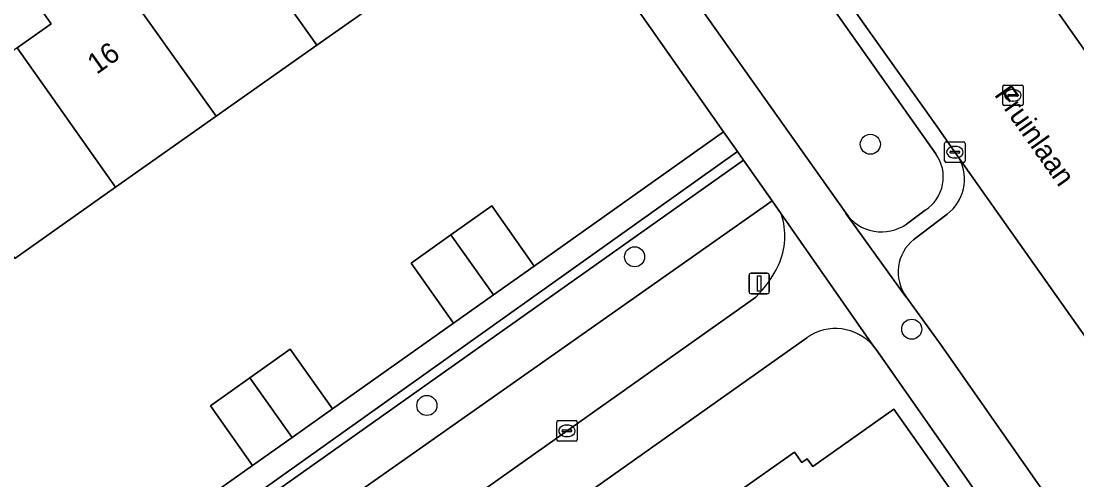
# Model space of a CAD drawing. Extents: x 159352 to 160617, y 385888 to 387323.
# Drawn here: x 160033.4 to 160084.9, y 387065.5 to 387087.9 of the extents above; entities that cross this region are included whole.
import ezdxf

# ---------------------------------------------------------------- set-up
doc = ezdxf.new("R2010")
doc.units = 0
for name, color, linetype in [('IMGEO_Boom', 7, 'Continuous'), ('IMGEO_Erf', 7, 'Continuous'), ('IMGEO_Groenvoorziening', 7, 'Continuous'), ('IMGEO_Haag', 7, 'Continuous'), ('IMGEO_Kolk', 7, 'Continuous'), ('IMGEO_Lichtmast', 7, 'Continuous'), ('IMGEO_Openbare_ruimte_label', 7, 'Continuous'), ('IMGEO_Pand', 7, 'Continuous'), ('IMGEO_Pand_nummerreeks', 7, 'Continuous'), ('IMGEO_Parkeervlak_open', 7, 'Continuous'), ('IMGEO_Rijbaan_lokaal_gesloten', 7, 'Continuous'), ('IMGEO_Rioolput', 7, 'Continuous'), ('IMGEO_Voetpad_open', 7, 'Continuous')]:
    doc.layers.add(name, color=color, linetype=linetype)

msp = doc.modelspace()

# ---------------------------------------------------------------- linework, layer by layer
at = {"layer": 'IMGEO_Boom'}
for centre in [(160074.802, 387081.872), (160063.312, 387076.391), (160076.818, 387072.865), (160053.185, 387069.147)]:
    msp.add_circle(centre, 0.489, dxfattribs=at)
at = {"layer": 'IMGEO_Erf'}
for points in [[(160042.633, 387069.133), (160044.558, 387070.495), (160046.53, 387071.891), (160048.591, 387068.979), (160054.487, 387073.154), (160052.413, 387076.084), (160054.359, 387077.461), (160056.347, 387078.867), (160058.421, 387075.937), (160067.65, 387082.476), (160053.032, 387103.285)], [(160052.893, 387090.274), (160047.817, 387086.695), (160042.915, 387083.239), (160038.006, 387079.778), (160033.095, 387076.315)], [(160033.212, 387086.57), (160034.869, 387087.739), (160034.476, 387088.297)], [(160071.709, 387072.449), (160017.451, 387034.073)], [(160066.141, 387038.716), (160068.094, 387040.097), (160070.085, 387041.505), (160073.009, 387043.555), (160075.082, 387040.612), (160077.983, 387042.663), (160075.895, 387045.579), (160077.924, 387047.032), (160077.178, 387048.09), (160086.876, 387055.039), (160075.087, 387071.871), (160074.954, 387072.042)], [(159993.479, 387061.232), (160000, 387052.753), (160009.008, 387041.041), (160015.273, 387045.449), (160013.226, 387048.371), (160015.125, 387049.702), (160017.135, 387051.111), (160019.182, 387048.189), (160020.618, 387049.202), (160018.573, 387052.119), (160020.181, 387053.246), (160022.222, 387050.334), (160025.124, 387052.381), (160023.063, 387055.293), (160025.044, 387056.695), (160026.96, 387058.051), (160029.021, 387055.139), (160034.932, 387059.314), (160032.871, 387062.226), (160034.743, 387063.551), (160036.768, 387064.984), (160038.829, 387062.072), (160044.694, 387066.221), (160042.633, 387069.133)], [(160067.971, 387064.658), (160071.1, 387066.871), (160071.458, 387066.364), (160071.725, 387066.553), (160071.991, 387066.178), (160075.944, 387068.973), (160082.109, 387060.253)]]:
    msp.add_lwpolyline(points, dxfattribs=at)
msp.add_arc((160073.109, 387070.472), 2.423, 40.4019, 125.3003, dxfattribs=at)
at = {"layer": 'IMGEO_Groenvoorziening'}
for points in [[(160077.99, 387081.407), (160055.483, 387113.26)], [(160049.378, 387112.858), (160062.69, 387093.944), (160073.603, 387078.526)], [(160070.456, 387078.476), (160070.012, 387079.111), (160011.366, 387037.895), (160011.219, 387037.849), (160011.556, 387037.419), (160011.918, 387037.017)], [(160076.561, 387077.985), (160077.468, 387078.657)], [(160015.496, 387036.413), (160069.215, 387074.428)]]:
    msp.add_lwpolyline(points, dxfattribs=at)
for points in [[(160068.622, 387081.099), (160068.325, 387081.519), (160025.78, 387051.249), (160009.581, 387039.875), (160011.219, 387037.849), (160011.366, 387037.895), (160010.071, 387039.645), (160040.002, 387060.848)], [(160070.012, 387079.111), (160068.622, 387081.099), (160040.002, 387060.848), (160010.071, 387039.645), (160011.366, 387037.895)]]:
    msp.add_lwpolyline(points, close=True, dxfattribs=at)
for centre, radius, start, end in [((160076.444, 387080.276), 1.916, 302.317, 36.1872), ((160067.322, 387077.392), 3.316, 334.7408, 19.0748), ((160075.349, 387079.715), 2.112, 214.2487, 305.0223), ((160065.394, 387078.325), 5.458, 314.4313, 334.5143)]:
    msp.add_arc(centre, radius, start, end, dxfattribs=at)
at = {"layer": 'IMGEO_Haag'}
msp.add_lwpolyline([(160011.366, 387037.895), (160070.012, 387079.111), (160068.622, 387081.099), (160040.002, 387060.848), (160010.071, 387039.645)], close=True, dxfattribs=at)
at = {"layer": 'IMGEO_Kolk'}
for p, q in [((160078.421, 387081.063), (160078.421, 387081.915)), ((160078.496, 387081.989), (160079.348, 387081.989)), ((160079.422, 387081.915), (160079.422, 387081.063)), ((160078.68, 387081.483), (160078.68, 387081.495)), ((160079.118, 387081.446), (160078.72, 387081.446)), ((160078.723, 387081.532), (160079.121, 387081.532)), ((160078.909, 387081.769), (160078.934, 387081.769)), ((160079.164, 387081.495), (160079.164, 387081.483)), ((160079.348, 387080.989), (160078.496, 387080.989)), ((160078.932, 387081.209), (160078.907, 387081.209)), ((160059.513, 387067.486), (160059.513, 387068.338)), ((160059.588, 387068.412), (160060.44, 387068.412)), ((160059.772, 387067.906), (160059.772, 387067.918)), ((160059.815, 387067.955), (160060.213, 387067.955)), ((160060.001, 387068.192), (160060.026, 387068.192)), ((160060.256, 387067.918), (160060.256, 387067.906)), ((160060.514, 387068.338), (160060.514, 387067.486)), ((160060.44, 387067.412), (160059.588, 387067.412)), ((160060.21, 387067.869), (160059.812, 387067.869)), ((160060.024, 387067.632), (160059.999, 387067.632))]:
    msp.add_line(p, q, dxfattribs=at)
for points in [[(160078.421, 387081.063), (160078.421, 387081.915)], [(160078.496, 387081.989), (160079.348, 387081.989)], [(160079.422, 387081.915), (160079.422, 387081.063)], [(160079.348, 387080.989), (160078.496, 387080.989)], [(160059.513, 387067.486), (160059.513, 387068.338)], [(160059.588, 387068.412), (160060.44, 387068.412)], [(160060.514, 387068.338), (160060.514, 387067.486)], [(160060.44, 387067.412), (160059.588, 387067.412)]]:
    msp.add_lwpolyline(points, dxfattribs=at)
for centre, radius, start, end in [((160078.498, 387081.913), 0.0765, 91.552, 178.448), ((160078.498, 387081.913), 0.0765, 91.552, 178.448), ((160079.346, 387081.913), 0.0765, 1.552, 88.448), ((160079.346, 387081.913), 0.0765, 1.552, 88.448), ((160078.72, 387081.492), 0.0403, 85.8775, 175.7526), ((160078.717, 387081.482), 0.0366, 178.938, 274.7102), ((160079.121, 387081.489), 0.043, 264.8664, 352.4533), ((160079.125, 387081.494), 0.0386, 1.7309, 96.639), ((160078.498, 387081.065), 0.0765, 181.552, 268.448), ((160078.498, 387081.065), 0.0765, 181.552, 268.448), ((160079.346, 387081.065), 0.0765, 271.552, 358.448), ((160079.346, 387081.065), 0.0765, 271.552, 358.448), ((160059.59, 387068.336), 0.0765, 91.552, 178.448), ((160059.59, 387068.336), 0.0765, 91.552, 178.448), ((160059.812, 387067.915), 0.0403, 85.8775, 175.7526), ((160060.217, 387067.917), 0.0386, 1.7309, 96.639), ((160060.438, 387068.336), 0.0765, 1.552, 88.448), ((160060.438, 387068.336), 0.0765, 1.552, 88.448), ((160059.59, 387067.488), 0.0765, 181.552, 268.448), ((160059.59, 387067.488), 0.0765, 181.552, 268.448), ((160059.809, 387067.905), 0.0366, 178.938, 274.7102), ((160060.213, 387067.912), 0.043, 264.8664, 352.4533), ((160060.438, 387067.488), 0.0765, 271.552, 358.448), ((160060.438, 387067.488), 0.0765, 271.552, 358.448)]:
    msp.add_arc(centre, radius, start, end, dxfattribs=at)
for centre, major_axis, ratio, start_param, end_param in [((160078.908, 387081.489), (-0.387, 0.002), 0.722429, 4.712389, 7.853982), ((160078.933, 387081.489), (-0.39, 0.002), 0.717154, 1.570796, 4.712389), ((160060, 387067.912), (-0.387, 0.002), 0.722429, 4.712389, 7.853982), ((160060.025, 387067.912), (-0.39, 0.002), 0.717154, 1.570796, 4.712389)]:
    msp.add_ellipse(centre, major_axis=major_axis, ratio=ratio, start_param=start_param, end_param=end_param, dxfattribs=at)
at = {"layer": 'IMGEO_Lichtmast'}
for p, q in [((160068.888, 387074.693), (160068.888, 387075.493)), ((160068.888, 387075.493), (160068.888, 387074.693)), ((160068.988, 387075.593), (160069.778, 387075.593)), ((160069.778, 387075.593), (160068.988, 387075.593)), ((160069.878, 387075.493), (160069.878, 387074.693)), ((160069.878, 387074.693), (160069.878, 387075.493)), ((160069.778, 387074.593), (160068.988, 387074.593)), ((160068.988, 387074.593), (160069.778, 387074.593))]:
    msp.add_line(p, q, dxfattribs=at)
msp.add_lwpolyline([(160069.308, 387075.468), (160069.458, 387075.468), (160069.458, 387074.718), (160069.308, 387074.718), (160069.308, 387075.468)], dxfattribs=at)
for centre, start, end in [((160068.988, 387075.493), 90, 180), ((160068.988, 387075.493), 90, 180), ((160069.778, 387075.493), 0, 90), ((160069.778, 387075.493), 360, 90), ((160068.988, 387074.693), 180, 270), ((160068.988, 387074.693), 180, 270), ((160069.778, 387074.693), 270, 0), ((160069.778, 387074.693), 270, 0)]:
    msp.add_arc(centre, 0.1, start, end, dxfattribs=at)
at = {"layer": 'IMGEO_Pand'}
for points in [[(160047.817, 387086.695), (160052.893, 387090.274), (160048.09, 387097.087), (160047.825, 387096.9), (160047.436, 387097.451), (160044.284, 387095.229), (160044.668, 387094.684), (160042.994, 387093.503)], [(160042.915, 387083.239), (160047.817, 387086.695), (160042.994, 387093.503), (160041.308, 387092.315), (160040.932, 387092.848), (160037.702, 387090.571)], [(160037.702, 387090.571), (160034.476, 387088.297), (160034.869, 387087.739), (160033.212, 387086.57), (160038.006, 387079.778), (160042.915, 387083.239)], [(160033.095, 387076.315), (160038.006, 387079.778), (160033.212, 387086.57), (160031.553, 387085.401), (160031.156, 387085.964), (160027.905, 387083.672)], [(160058.421, 387075.937), (160056.347, 387078.867), (160054.359, 387077.461), (160056.434, 387074.531)], [(160056.434, 387074.531), (160054.359, 387077.461), (160052.413, 387076.084), (160054.487, 387073.154)], [(160048.591, 387068.979), (160046.53, 387071.891), (160044.558, 387070.495), (160046.615, 387067.581)], [(160046.615, 387067.581), (160044.558, 387070.495), (160042.633, 387069.133), (160044.694, 387066.221)], [(160075.944, 387068.973), (160071.991, 387066.178), (160071.725, 387066.553), (160071.458, 387066.364), (160071.1, 387066.871), (160067.971, 387064.658), (160068.349, 387064.124), (160066.7, 387062.958), (160071.445, 387056.225), (160073.097, 387053.879), (160078.156, 387057.457), (160082.109, 387060.253)]]:
    msp.add_lwpolyline(points, close=True, dxfattribs=at)
at = {"layer": 'IMGEO_Parkeervlak_open'}
for points in [[(160102.353, 387048.185), (160098.676, 387053.554), (160079.152, 387081.161)], [(160078.55, 387078.466), (160076.927, 387077.24)], [(160076.545, 387074.445), (160078.258, 387072.087), (160095.121, 387047.969)]]:
    msp.add_lwpolyline(points, dxfattribs=at)
for centre, radius, start, end in [((160077.23, 387080.176), 2.16, 307.672, 27.1444), ((160078.203, 387075.642), 2.045, 128.6137, 215.8212)]:
    msp.add_arc(centre, radius, start, end, dxfattribs=at)
at = {"layer": 'IMGEO_Rijbaan_lokaal_gesloten'}
for points in [[(160060.195, 387107.996), (160074.7, 387087.444), (160077.989, 387082.818), (160079.152, 387081.161), (160098.676, 387053.554), (160102.353, 387048.185), (160102.5, 387047.971), (160104.728, 387044.674), (160106.898, 387041.58), (160114.818, 387030.306), (160116.584, 387027.806), (160118.701, 387024.809), (160120.756, 387021.9), (160121.305, 387021.202), (160121.653, 387020.703), (160132.537, 387005.612), (160132.667, 387005.437), (160136.494, 387000), (160150.587, 386979.918), (160157.158, 386984.521), (160148.845, 386996.534), (160146.417, 387000), (160144.858, 387002.184), (160135.206, 387015.471)], [(160109.272, 387052.418), (160103.016, 387061.295), (160102.618, 387061.874), (160092.875, 387075.699), (160092.316, 387076.421), (160081.975, 387091.111), (160081.566, 387091.708), (160077.487, 387097.553), (160070.32, 387107.688)]]:
    msp.add_lwpolyline(points, dxfattribs=at)
at = {"layer": 'IMGEO_Rioolput'}
for p, q in [((160081.253, 387083.828), (160081.253, 387084.68)), ((160081.328, 387084.754), (160082.18, 387084.754)), ((160081.741, 387084.534), (160081.766, 387084.534)), ((160082.254, 387084.68), (160082.254, 387083.828)), ((160081.512, 387084.248), (160081.512, 387084.26)), ((160081.95, 387084.211), (160081.552, 387084.211)), ((160081.555, 387084.297), (160081.953, 387084.297)), ((160081.764, 387083.974), (160081.739, 387083.974)), ((160081.996, 387084.26), (160081.996, 387084.248)), ((160082.18, 387083.754), (160081.328, 387083.754))]:
    msp.add_line(p, q, dxfattribs=at)
for points in [[(160081.253, 387083.828), (160081.253, 387084.68)], [(160081.328, 387084.754), (160082.18, 387084.754)], [(160082.254, 387084.68), (160082.254, 387083.828)], [(160082.18, 387083.754), (160081.328, 387083.754)]]:
    msp.add_lwpolyline(points, dxfattribs=at)
for centre, radius, start, end in [((160081.33, 387084.678), 0.0765, 91.552, 178.448), ((160081.33, 387084.678), 0.0765, 91.552, 178.448), ((160082.178, 387084.678), 0.0765, 1.552, 88.448), ((160082.178, 387084.678), 0.0765, 1.552, 88.448), ((160081.552, 387084.257), 0.0403, 85.8775, 175.7526), ((160081.549, 387084.247), 0.0366, 178.938, 274.7102), ((160081.953, 387084.254), 0.043, 264.8664, 352.4533), ((160081.957, 387084.259), 0.0386, 1.7309, 96.639), ((160081.33, 387083.83), 0.0765, 181.552, 268.448), ((160081.33, 387083.83), 0.0765, 181.552, 268.448), ((160082.178, 387083.83), 0.0765, 271.552, 358.448), ((160082.178, 387083.83), 0.0765, 271.552, 358.448)]:
    msp.add_arc(centre, radius, start, end, dxfattribs=at)
for centre, major_axis, ratio, start_param, end_param in [((160081.74, 387084.254), (-0.387, 0.002), 0.722429, 4.712389, 7.853982), ((160081.765, 387084.254), (-0.39, 0.002), 0.717154, 1.570796, 4.712389)]:
    msp.add_ellipse(centre, major_axis=major_axis, ratio=ratio, start_param=start_param, end_param=end_param, dxfattribs=at)
at = {"layer": 'IMGEO_Voetpad_open'}
for points in [[(160079.152, 387081.161), (160077.989, 387082.818), (160074.7, 387087.444), (160060.195, 387107.996), (160057.418, 387111.93), (160056.235, 387113.606), (160055.912, 387114.022)], [(160055.483, 387113.26), (160077.99, 387081.407)], [(160078.258, 387072.087), (160076.545, 387074.445), (160076.536, 387074.447), (160073.601, 387078.494), (160073.603, 387078.526), (160062.69, 387093.944), (160049.378, 387112.858)], [(160048.091, 387109.969), (160053.031, 387103.323), (160053.032, 387103.285), (160067.65, 387082.476), (160068.325, 387081.519), (160068.622, 387081.099), (160070.012, 387079.111), (160070.456, 387078.476), (160074.954, 387072.042), (160075.087, 387071.871), (160086.876, 387055.039), (160089.722, 387051.066), (160090.707, 387049.734), (160091.915, 387048.069), (160092.53, 387047.22), (160097.516, 387040.044), (160097.515, 387040.04), (160099.42, 387037.413), (160107.641, 387025.651), (160109.848, 387022.716), (160111.971, 387019.688), (160112.918, 387018.358), (160114.361, 387016.317), (160115.035, 387015.364)], [(160074.954, 387072.042), (160070.456, 387078.476)], [(160073.603, 387078.526), (160073.601, 387078.494), (160076.536, 387074.447), (160076.545, 387074.445)], [(160077.468, 387078.657), (160076.561, 387077.985)], [(160076.927, 387077.24), (160078.55, 387078.466)], [(160069.215, 387074.428), (160015.496, 387036.413)], [(160017.451, 387034.073), (160071.709, 387072.449)], [(160116.728, 387017.38), (160113.784, 387021.605), (160112.369, 387023.549), (160098.236, 387043.54), (160098.228, 387043.536), (160095.12, 387047.963), (160095.121, 387047.969), (160078.258, 387072.087)]]:
    msp.add_lwpolyline(points, dxfattribs=at)
for points in [[(160081.566, 387091.708), (160081.975, 387091.111), (160092.316, 387076.421), (160092.875, 387075.699), (160094.496, 387076.81), (160093.195, 387078.645), (160091.442, 387081.118), (160086.061, 387088.758), (160084.318, 387091.234), (160083.169, 387092.845)], [(160068.325, 387081.519), (160067.65, 387082.476), (160058.421, 387075.937), (160056.434, 387074.531), (160054.487, 387073.154), (160048.591, 387068.979), (160046.615, 387067.581), (160044.694, 387066.221), (160038.829, 387062.072), (160036.799, 387060.635), (160034.932, 387059.314), (160029.021, 387055.139), (160027.107, 387053.784), (160025.124, 387052.381), (160022.222, 387050.334), (160020.618, 387049.202), (160019.182, 387048.189), (160017.181, 387046.786), (160015.273, 387045.449), (160009.008, 387041.041), (160009.581, 387039.875), (160025.78, 387051.249)]]:
    msp.add_lwpolyline(points, close=True, dxfattribs=at)
for centre, radius, start, end in [((160076.444, 387080.276), 1.916, 302.317, 36.1872), ((160077.23, 387080.176), 2.16, 307.672, 27.1444), ((160067.322, 387077.392), 3.316, 334.7408, 19.0748), ((160075.349, 387079.715), 2.112, 214.2487, 305.0223), ((160078.203, 387075.642), 2.045, 128.6137, 215.8212), ((160065.394, 387078.325), 5.458, 314.4313, 334.5143), ((160073.109, 387070.472), 2.423, 40.4019, 125.3003)]:
    msp.add_arc(centre, radius, start, end, dxfattribs=at)

# ---------------------------------------------------------------- texts
at = {"layer": 'IMGEO_Openbare_ruimte_label'}
msp.add_text('Fruinlaan', height=1, rotation=305.2314, dxfattribs=at).set_placement((160080.811, 387084.289))
at = {"layer": 'IMGEO_Pand_nummerreeks'}
msp.add_text('16', height=1, rotation=35.1902, dxfattribs=at).set_placement((160037.088, 387085.249))

doc.saveas('drawing.dxf')
